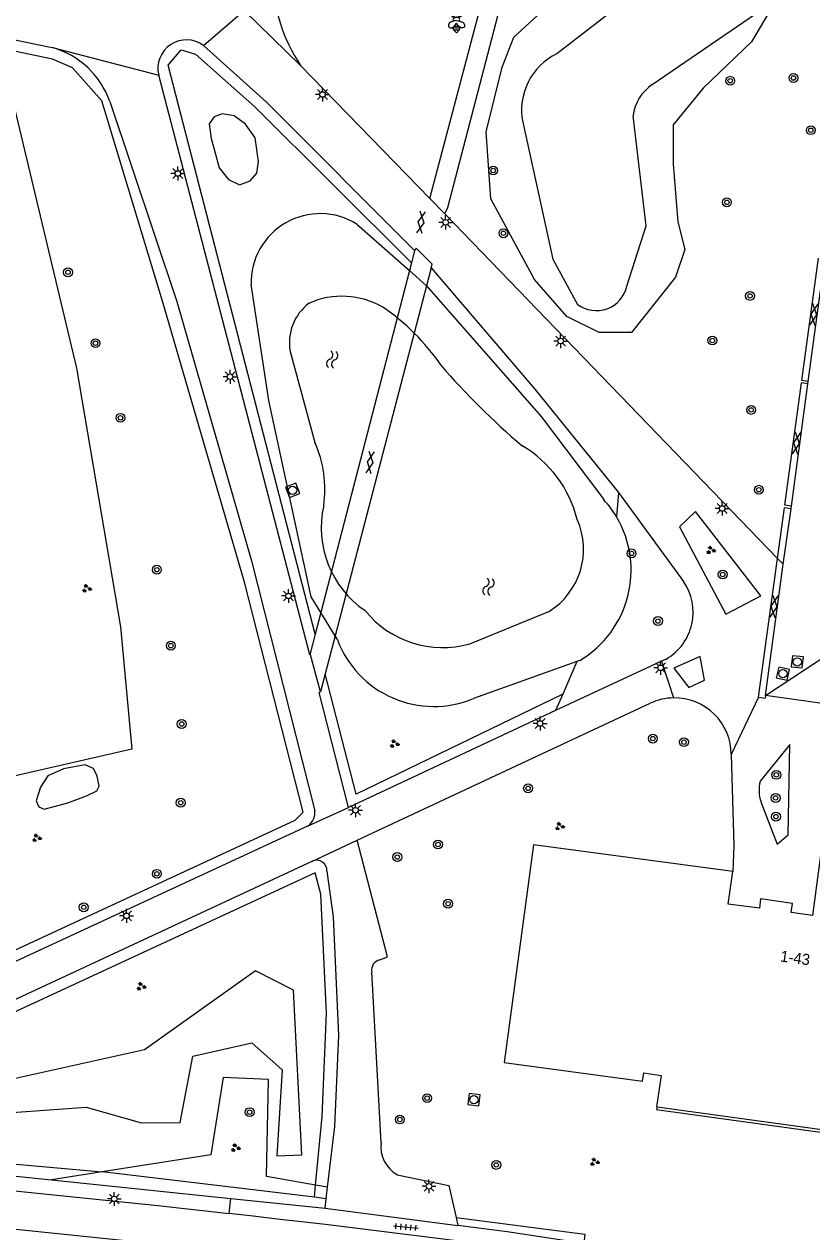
# Model space of a CAD drawing. Extents: x 132999 to 136000, y 398499 to 400501.
# Drawn here: x 134643.7 to 134714.6, y 399202.1 to 399311 of the extents above; entities that cross this region are included whole.
import ezdxf

# ---------------------------------------------------------------- set-up
doc = ezdxf.new("R2010")
doc.units = 0
for name, color, linetype in [('gg-anno-huisnummerreeks BGT', 7, 'Continuous'), ('gg-bbg-hoofdgebouw', 7, 'Continuous'), ('gg-bbg-onder overbouw', 7, 'Continuous'), ('gg-bbg-pand overbouw', 7, 'Continuous'), ('gg-knt-BGT kruinlijn', 7, 'Continuous'), ('gg-knt-bovenkant onderkant talud', 7, 'Continuous'), ('gg-knt-verharding', 7, 'Continuous'), ('gg-kntw-bovenkant insteek waterloop', 7, 'Continuous'), ('gg-kntw-waterlijn', 7, 'Continuous'), ('gg-kwrk-kunstwerk niveau 01', 7, 'Continuous'), ('gt-grn-groengrens', 7, 'Continuous'), ('gt-grn-weggrens', 7, 'Continuous'), ('gt-symb-boom', 7, 'Continuous'), ('gt-symb-gesloten verharding', 7, 'Continuous'), ('gt-symb-groenvak', 7, 'Continuous'), ('gt-symb-insectenhotel', 7, 'Continuous'), ('gt-symb-lichtmast', 7, 'Continuous'), ('gt-symb-rioolschacht', 7, 'Continuous'), ('gt-symb-tegel verharding', 7, 'Continuous'), ('gt-symb-watersymbool', 7, 'Continuous')]:
    doc.layers.add(name, color=color, linetype=linetype)

# ---------------------------------------------------------------- blocks, each defined once
blk = doc.blocks.new('gt0-LMAST')
at = {"layer": 'gt-symb-lichtmast'}
for p, q in [((-0.18, 0.17), (-0.45, 0.44)), ((-0.01, 0.25), (-0.01, 0.62)), ((0.17, 0.17), (0.44, 0.44)), ((-0.26, 0), (-0.63, 0)), ((-0.18, -0.18), (-0.45, -0.45)), ((-0.01, -0.25), (-0.01, -0.63)), ((0.44, -0.45), (0.17, -0.18)), ((0.24, 0), (0.62, 0))]:
    blk.add_line(p, q, dxfattribs=at)
blk.add_circle((-0.01, 0), 0.25, dxfattribs=at)
blk = doc.blocks.new('gt0-INSEC')
at = {"layer": 'gt-symb-insectenhotel'}
for centre, radius, start, end in [((0, 0.82), 1.16, 255.1631, 284.8369), ((0, 0.43), 0.951, 253.1544, 286.8456), ((0, 1.01), 1.19, 260.8173, 279.1827)]:
    blk.add_arc(centre, radius, start, end, dxfattribs=at)
for points, degree in [([(0, 0.32), (-0.19, 0.31), (-0.37, 0.26), (-0.61, 0.14), (-0.71, 0.02), (-0.75, -0.17), (-0.67, -0.31), (-0.49, -0.36), (-0.34, -0.3), (-0.19, -0.18), (0, 0.08)], 3), ([(-0.12, 0.59), (-0.18, 0.67), (-0.24, 0.72), (-0.31, 0.75), (-0.38, 0.77), (-0.43, 0.75), (-0.44, 0.7), (-0.4, 0.68), (-0.32, 0.67), (-0.26, 0.63), (-0.19, 0.54)], 3), ([(-0.27, 0.28), (-0.28, 0.31), (-0.3, 0.41), (-0.26, 0.5), (-0.22, 0.54), (-0.21, 0.56)], 3), ([(-0.14, 0.6), (-0.1, 0.62), (-0.06, 0.64), (0, 0.64)], 2), ([(0.14, 0.6), (0.1, 0.62), (0.06, 0.64), (0, 0.64)], 2), ([(0, 0.32), (0.19, 0.31), (0.37, 0.26), (0.61, 0.14), (0.71, 0.02), (0.75, -0.17), (0.67, -0.31), (0.49, -0.36), (0.34, -0.3), (0.19, -0.18), (0, 0.08)], 3), ([(0.12, 0.59), (0.18, 0.67), (0.24, 0.72), (0.31, 0.75), (0.38, 0.77), (0.43, 0.75), (0.44, 0.7), (0.4, 0.68), (0.32, 0.67), (0.26, 0.63), (0.19, 0.54)], 3), ([(0.27, 0.28), (0.28, 0.31), (0.3, 0.41), (0.26, 0.5), (0.22, 0.54), (0.21, 0.56)], 3), ([(0, -0.77), (-0.04, -0.77), (-0.06, -0.71), (-0.19, -0.62), (-0.3, -0.46), (-0.3, -0.31), (-0.29, -0.26)], 3), ([(0, -0.77), (0.04, -0.77), (0.06, -0.71), (0.19, -0.62), (0.3, -0.46), (0.3, -0.31), (0.29, -0.26)], 3)]:
    blk.add_open_spline(points, degree=degree, dxfattribs=at)
blk = doc.blocks.new('gt0-BOOM')
at = {"layer": 'gt-symb-boom'}
for radius in [0.4, 0.2]:
    blk.add_circle((0, 0), radius, dxfattribs=at)
blk = doc.blocks.new('gt0-GESVH1')
at = {"layer": 'gt-symb-gesloten verharding'}
for p, q in [((-0.99, -0.26), (0.01, 0.24)), ((0.01, -0.26), (-0.99, 0.24)), ((0.01, 0.24), (1.01, -0.26)), ((1.01, 0.24), (0.01, -0.26))]:
    blk.add_line(p, q, dxfattribs=at)
blk = doc.blocks.new('gt0-RS')
at = {"layer": 'gt-symb-rioolschacht'}
blk.add_lwpolyline([(-0.5, -0.5), (0.5, -0.5), (0.5, 0.5), (-0.5, 0.5)], close=True, dxfattribs=at)
blk.add_circle((0, 0), 0.375, dxfattribs=at)
blk = doc.blocks.new('gt0-WA')
at = {"layer": 'gt-symb-watersymbool'}
for centre, start, end in [((-0.32, 0.02), 28.0725, 151.9275), ((0.43, 0.42), 208.0725, 331.9275), ((-0.32, -0.43), 28.0725, 151.9275), ((0.43, -0.03), 208.0725, 331.9275)]:
    blk.add_arc(centre, 0.425, start, end, dxfattribs=at)
blk = doc.blocks.new('gt0-GRVAK')
at = {"layer": 'gt-symb-groenvak'}
for p, q in [((-0.11, 0.19), (-0.23, 0.24)), ((-0.18, 0.15), (0.09, 0.15)), ((-0.09, 0.21), (-0.16, 0.32)), ((-0.05, 0.21), (-0.05, 0.39)), ((0, 0.21), (0.06, 0.32)), ((0.01, 0.19), (0.13, 0.24)), ((0.26, -0.05), (0.2, 0.06)), ((0.3, -0.05), (0.3, 0.13)), ((0.35, -0.05), (0.41, 0.06)), ((-0.24, -0.23), (-0.36, -0.18)), ((-0.32, -0.26), (-0.05, -0.26)), ((-0.23, -0.21), (-0.29, -0.09)), ((-0.18, -0.2), (-0.18, -0.02)), ((-0.14, -0.21), (-0.07, -0.09)), ((-0.12, -0.23), (0, -0.18)), ((0.24, -0.07), (0.12, -0.02)), ((0.17, -0.11), (0.44, -0.11)), ((0.37, -0.07), (0.49, -0.02))]:
    blk.add_line(p, q, dxfattribs=at)
blk = doc.blocks.new('gt0-TEG1')
at = {"layer": 'gt-symb-tegel verharding'}
for p, q in [((-1.12, 0), (1.12, 0)), ((-0.9, -0.25), (-0.9, 0.25)), ((-0.45, -0.25), (-0.45, 0.25)), ((0, -0.25), (0, 0.25)), ((0.45, -0.25), (0.45, 0.25)), ((0.9, -0.25), (0.9, 0.25))]:
    blk.add_line(p, q, dxfattribs=at)

msp = doc.modelspace()

# ---------------------------------------------------------------- linework, layer by layer
at = {"layer": 'gg-bbg-hoofdgebouw'}
for points in [[(134716.31, 399242.61), (134714.72, 399230.62), (134712.78, 399230.88), (134712.89, 399231.71), (134710.03, 399232.11), (134709.92, 399231.27), (134707.12, 399231.64), (134707.52, 399234.58)], [(134707.52, 399234.58), (134689.58, 399236.99), (134686.93, 399217.37), (134699.4, 399215.68), (134699.5, 399216.43), (134701.07, 399216.18), (134700.66, 399213.38), (134700.7, 399213.37)]]:
    msp.add_lwpolyline(points, dxfattribs=at)
at = {"layer": 'gg-bbg-onder overbouw'}
msp.add_line((134700.7, 399213.37), (134720.24, 399210.66), dxfattribs=at)
at = {"layer": 'gg-bbg-pand overbouw'}
msp.add_lwpolyline([(134700.7, 399213.37), (134700.66, 399213.12), (134720.21, 399210.41), (134720.24, 399210.66)], dxfattribs=at)
at = {"layer": 'gg-knt-BGT kruinlijn'}
for points in [[(134642.48, 399304.81), (134648.39, 399279.98), (134652.34, 399256.64), (134653.37, 399245.61), (134641.41, 399242.88), (134631.36, 399232.04)], [(134622.59, 399211.41), (134649.25, 399213.34), (134654.24, 399211.91), (134657.72, 399211.94), (134658.88, 399217.94), (134664.19, 399219.13), (134666.93, 399216.7), (134666.44, 399208.96), (134668.68, 399209.04), (134667.95, 399223.89), (134664.51, 399225.64), (134654.51, 399218.52), (134622.59, 399211.41)]]:
    msp.add_lwpolyline(points, dxfattribs=at)
at = {"layer": 'gg-knt-bovenkant onderkant talud'}
for p, q in [((134650.7, 399207.5), (134646.13, 399206.79)), ((134671.01, 399206.12), (134669.92, 399206.3))]:
    msp.add_line(p, q, dxfattribs=at)
msp.add_lwpolyline([(134669.92, 399206.3), (134665.51, 399207.07), (134665.7, 399215.84), (134661.6, 399216.02), (134660.49, 399209.04), (134650.7, 399207.5)], dxfattribs=at)
at = {"layer": 'gg-knt-verharding'}
for p, q in [((134668.58, 399307.26), (134680.24, 399295.26)), ((134669.4, 399254.11), (134655.8, 399306.39)), ((134711.55, 399262.82), (134681.58, 399293.9)), ((134713.75, 399278.85), (134715.26, 399289.9)), ((134714.32, 399278.77), (134715.82, 399289.83)), ((134712.21, 399267.61), (134713.72, 399278.64)), ((134712.8, 399267.53), (134714.3, 399278.56)), ((134714.3, 399278.56), (134713.72, 399278.64)), ((134714.32, 399278.77), (134713.75, 399278.85)), ((134714.3, 399278.56), (134714.32, 399278.77)), ((134697.22, 399268.76), (134703.09, 399260.75)), ((134711.55, 399262.82), (134712.18, 399267.39)), ((134712.05, 399262.3), (134712.77, 399267.3)), ((134712.77, 399267.3), (134712.18, 399267.39)), ((134712.8, 399267.53), (134712.21, 399267.61)), ((134712.77, 399267.3), (134712.8, 399267.53)), ((134709.84, 399250.31), (134711.55, 399262.82)), ((134712.05, 399262.3), (134711.55, 399262.82)), ((134710.48, 399250.45), (134712.05, 399262.3)), ((134701.53, 399253.73), (134701.11, 399253.54)), ((134673.69, 399237.41), (134700.09, 399249.76)), ((134709.84, 399250.31), (134710.45, 399250.23)), ((134710.48, 399250.45), (134710.45, 399250.23)), ((134757.5, 399243.94), (134710.48, 399250.45)), ((134691.56, 399249.1), (134672.89, 399240.37)), ((134669.25, 399238.7), (134610.9, 399211.62)), ((134669.64, 399235.52), (134620.63, 399212.69)), ((134675.83, 399210.13), (134675.01, 399225.53)), ((134646.13, 399206.79), (134662.3, 399205.11)), ((134670.88, 399205.08), (134671.01, 399206.12)), ((134662.3, 399205.11), (134670.78, 399204.24)), ((134670.78, 399204.24), (134670.88, 399205.08)), ((134670.78, 399204.24), (134682.75, 399202.67)), ((134682.59, 399203.4), (134682.75, 399202.67))]:
    msp.add_line(p, q, dxfattribs=at)
for points in [[(134681.58, 399293.9), (134681.84, 399294.45), (134693.18, 399337.92)], [(134680.24, 399295.26), (134685.74, 399316.21), (134689.07, 399329.07)], [(134636.99, 399310.78), (134645.91, 399308.96), (134646.23, 399308.88)], [(134659.84, 399309.06), (134665.52, 399303.96), (134678.85, 399290.59)], [(134651.39, 399304.03), (134657.42, 399285.98), (134664.15, 399262.59), (134669.86, 399240.06)], [(134680.36, 399289.01), (134689.68, 399278.08), (134697.22, 399268.76)], [(134706.91, 399257.8), (134710.04, 399259.45), (134704.16, 399267.04), (134702.72, 399265.68), (134706.91, 399257.8)], [(134702.21, 399252.92), (134703.55, 399251.17), (134704.97, 399251.85), (134704.57, 399253.97), (134702.21, 399252.92)], [(134701.11, 399253.54), (134699.74, 399252.92), (134691.56, 399249.1)], [(134672.89, 399240.37), (134670.24, 399250.73), (134670.38, 399250.78)], [(134707.39, 399245.15), (134707.62, 399236.92), (134707.52, 399234.58)], [(134710.06, 399240.86), (134711.52, 399237.05), (134712.51, 399237.89), (134712.67, 399246.05), (134709.99, 399242.72)], [(134675.72, 399226.61), (134676.4, 399226.89), (134673.69, 399237.41)], [(134671.01, 399206.12), (134671.67, 399211.59), (134672.02, 399219.8), (134671.54, 399230.49), (134670.96, 399234.61)], [(134620.13, 399209.22), (134637.94, 399207.63), (134646.13, 399206.79)], [(134614.12, 399208.39), (134626.91, 399207.27), (134641.33, 399205.93), (134655.73, 399204.46), (134662.14, 399203.75)], [(134677.29, 399207.24), (134681.93, 399206.26), (134682.59, 399203.4)], [(134694.09, 399201.05), (134687.18, 399202.1), (134682.75, 399202.67)]]:
    msp.add_lwpolyline(points, dxfattribs=at)
for centre, radius, start, end in [((134681.5, 399315.82), 15.5, 150.502, 213.5358), ((134658.29, 399307.01), 2.57, 52.7045, 194.1444), ((134644.13, 399301.48), 7.69, 19.3856, 74.196), ((134699.04, 399257.97), 4.91, 300.4564, 34.479), ((134702.25, 399245.11), 5.13, 90.6938, 114.9124), ((134702.25, 399245.11), 5.14, 0.478, 90.7024), ((134713.06, 399241.9), 3.17, 165.1224, 199.1427), ((134668.38, 399239.9), 1.49, 306.0123, 6.2808), ((134670.02, 399234.67), 0.936, 356.4258, 114.4322), ((134675.9, 399225.72), 0.916, 101.7206, 191.8797), ((134678.67, 399209.75), 2.86, 172.2486, 241.355), ((134500.07, 397765.1), 1444.28, 81.31997, 85.03102), ((134502.86, 397789.83), 1422.86, 80.75872, 83.57253)]:
    msp.add_arc(centre, radius, start, end, dxfattribs=at)
at = {"layer": 'gg-kntw-bovenkant insteek waterloop'}
for p, q in [((134700.39, 399315.06), (134691.67, 399308.32)), ((134700.27, 399305.54), (134711.47, 399313.25)), ((134673.66, 399292.96), (134678.38, 399288.78)), ((134678.38, 399288.78), (134679.94, 399287.41)), ((134671.7, 399255.84), (134670.39, 399257.95)), ((134671.9, 399255.51), (134671.7, 399255.84)), ((134693.47, 399253.52), (134684.15, 399250.19)), ((134693.74, 399253.62), (134693.47, 399253.52))]:
    msp.add_line(p, q, dxfattribs=at)
for points in [[(134688.61, 399302.17), (134691.3, 399289.8), (134693.52, 399285.72)], [(134697.99, 399287.36), (134699.71, 399292.81), (134698.54, 399302.74)], [(134670.39, 399257.95), (134669.54, 399259.34), (134665.73, 399277.05), (134664.12, 399287.51)], [(134679.94, 399287.41), (134690.25, 399275.62), (134695.91, 399268.12)]]:
    msp.add_lwpolyline(points, dxfattribs=at)
for centre, radius, start, end in [((134694.12, 399303.26), 5.63, 115.8417, 191.1698), ((134702.47, 399302.25), 3.96, 123.7422, 172.8741), ((134670.35, 399287.68), 6.23, 57.9569, 181.5484), ((134695.22, 399288), 2.84, 233.3216, 347.115), ((134688.89, 399261.77), 9.46, 30.4864, 42.1048), ((134688.87, 399261.76), 9.49, 300.9085, 30.5078), ((134680.57, 399258.72), 9.25, 200.3266, 292.7376)]:
    msp.add_arc(centre, radius, start, end, dxfattribs=at)
at = {"layer": 'gg-kntw-waterlijn'}
for p, q in [((134667.64, 399281.48), (134669.87, 399273.27)), ((134683.82, 399255.12), (134690.96, 399258.03))]:
    msp.add_line(p, q, dxfattribs=at)
for centre, radius, start, end in [((134672.04, 399282.27), 4.47, 127.3497, 190.1124), ((134672.32, 399279.18), 7.28, 59.7307, 114.2564), ((134664.3, 399268.55), 20.58, 34.7542, 55.345), ((134729.99, 399322.12), 64.28, 220.6176, 229.8596), ((134660.52, 399269.07), 10.25, 351.661, 24.2126), ((134683.06, 399263.73), 10.76, 13.9194, 59.3267), ((134679.5, 399265.6), 9.06, 167.3546, 235.7089), ((134687.48, 399263.64), 6.6, 301.8963, 23.9391), ((134681.36, 399263.72), 8.94, 218.8579, 285.9403)]:
    msp.add_arc(centre, radius, start, end, dxfattribs=at)
at = {"layer": 'gg-kwrk-kunstwerk niveau 01'}
for p, q in [((134678.85, 399290.59), (134678.56, 399289.47)), ((134678.38, 399288.78), (134670.39, 399257.95)), ((134678.56, 399289.47), (134678.38, 399288.78)), ((134680.36, 399289.01), (134679.94, 399287.41)), ((134679.94, 399287.41), (134671.7, 399255.84)), ((134670.39, 399257.95), (134669.88, 399255.98)), ((134669.88, 399255.98), (134669.4, 399254.11)), ((134671.7, 399255.84), (134670.8, 399252.41)), ((134670.8, 399252.41), (134670.38, 399250.78))]:
    msp.add_line(p, q, dxfattribs=at)
for points in [[(134680.36, 399289.01), (134680.45, 399289.36), (134678.99, 399290.78), (134678.85, 399290.59)], [(134670.38, 399250.78), (134669.48, 399254.11), (134669.4, 399254.11)]]:
    msp.add_lwpolyline(points, dxfattribs=at)
at = {"layer": 'gt-grn-groengrens'}
for p, q in [((134687.79, 399309.81), (134691.03, 399312.8)), ((134697.22, 399268.76), (134697.04, 399266.57)), ((134693.47, 399253.52), (134692.2, 399250.58)), ((134692.2, 399250.58), (134691.56, 399249.1)), ((134620.91, 399210.14), (134650.7, 399207.5)), ((134669.82, 399205.21), (134650.7, 399207.5)), ((134669.82, 399205.21), (134669.92, 399206.3)), ((134670.88, 399205.08), (134669.82, 399205.21))]:
    msp.add_line(p, q, dxfattribs=at)
for points in [[(134711.47, 399313.25), (134709.22, 399309.4), (134704.85, 399305.23), (134702.15, 399301.91), (134702.15, 399298.37), (134702.56, 399293.17), (134703.19, 399290.67), (134702.35, 399288.18), (134698.4, 399283.18), (134695.49, 399283.18), (134692.58, 399284.64), (134689.66, 399287.97), (134685.71, 399295.25), (134685.3, 399301.28), (134686.75, 399307.11), (134687.79, 399309.81)], [(134626.1, 399230.69), (134626.01, 399229.65), (134619.03, 399230.72), (134618.41, 399227.65), (134617.05, 399223), (134614.34, 399218.13), (134611.02, 399212.78), (134615.97, 399215.05), (134668.09, 399239.23), (134668.8, 399239.94), (134663.54, 399260.68), (134656.15, 399286.03), (134650.66, 399304.07), (134648.04, 399307.06), (134646.23, 399307.84), (134637.84, 399309.58)], [(134669.88, 399255.98), (134656.66, 399307.3), (134657.81, 399308.68), (134659.11, 399308.3), (134664.46, 399303.55), (134678.56, 399289.47)], [(134660.9, 399299.27), (134661.24, 399298.05), (134662.08, 399296.98), (134663.07, 399296.5), (134664.05, 399296.88), (134664.63, 399297.56), (134664.79, 399298.62), (134664.49, 399300.73), (134663.63, 399301.98), (134662.6, 399302.73), (134661.52, 399302.91), (134660.78, 399302.64), (134660.33, 399302.02), (134660.52, 399300.68), (134660.9, 399299.27)], [(134692.2, 399250.58), (134673.59, 399241.57), (134670.8, 399252.41)], [(134649.16, 399244.21), (134647.21, 399243.83), (134645.8, 399243.2), (134645.15, 399242.19), (134644.74, 399240.96), (134645, 399240.43), (134645.47, 399240.21), (134647.61, 399240.78), (134649.28, 399241.42), (134650.21, 399241.87), (134650.42, 399242.27), (134650.26, 399243.17), (134649.91, 399243.87), (134649.16, 399244.21)], [(134669.92, 399206.3), (134670.52, 399212.5), (134670.92, 399221.82), (134670.39, 399232.54), (134669.89, 399234.46), (134621.24, 399211.92), (134620.68, 399210.96), (134620.91, 399210.14)], [(134682.59, 399203.4), (134694.2, 399201.88), (134694.09, 399201.05)]]:
    msp.add_lwpolyline(points, dxfattribs=at)
at = {"layer": 'gt-grn-weggrens'}
for p, q in [((134659.84, 399309.06), (134663.5, 399312.23)), ((134663.5, 399312.23), (134668.58, 399307.26)), ((134646.23, 399308.88), (134655.8, 399306.39)), ((134680.24, 399295.26), (134681.58, 399293.9)), ((134710.48, 399250.45), (134716.55, 399254.47)), ((134701.11, 399253.54), (134702.19, 399250.24)), ((134709.84, 399250.31), (134707.39, 399245.15)), ((134669.25, 399238.7), (134672.89, 399240.37)), ((134669.64, 399235.52), (134673.69, 399237.41)), ((134662.14, 399203.75), (134662.3, 399205.11))]:
    msp.add_line(p, q, dxfattribs=at)

# ---------------------------------------------------------------- block references
at = {"layer": 'gt-symb-boom'}
for p in [(134707.29, 399305.89), (134712.99, 399306.14), (134714.55, 399301.43), (134685.93, 399297.8), (134706.99, 399294.93), (134686.86, 399292.14), (134647.62, 399288.62), (134709.08, 399286.49), (134650.1, 399282.23), (134705.68, 399282.47), (134652.35, 399275.5), (134709.18, 399276.21), (134709.87, 399269.01), (134698.4, 399263.27), (134655.63, 399261.8), (134706.61, 399261.37), (134700.78, 399257.17), (134656.89, 399254.95), (134657.87, 399247.89), (134700.32, 399246.57), (134703.12, 399246.25), (134711.45, 399243.3), (134689.08, 399242.09), (134657.78, 399240.79), (134711.38, 399241.22), (134711.41, 399239.53), (134680.96, 399237.02), (134677.29, 399235.89), (134655.63, 399234.38), (134681.87, 399231.68), (134649.04, 399231.36), (134679.98, 399214.15), (134663.99, 399212.89), (134677.52, 399212.22), (134686.21, 399208.13)]:
    msp.add_blockref('gt0-BOOM', p, dxfattribs=at)
at = {"layer": 'gt-symb-gesloten verharding'}
for p, rotation in [((134679.42, 399293.12), 81.65913313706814), ((134714.82, 399284.81), 82.18581914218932), ((134713.25, 399273.21), 82.18581914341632), ((134674.83, 399271.47), 81.65913313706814), ((134711.22, 399258.47), 82.18581914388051)]:
    msp.add_blockref('gt0-GESVH1', p, dxfattribs=dict(at, rotation=rotation))
at = {"layer": 'gt-symb-groenvak'}
for p in [(134705.54, 399263.55), (134649.3, 399260.11), (134677.02, 399246.1), (134691.92, 399238.65), (134644.79, 399237.6), (134654.21, 399224.22), (134662.71, 399209.67), (134695.06, 399208.39)]:
    msp.add_blockref('gt0-GRVAK', p, dxfattribs=at)
at = {"layer": 'gt-symb-insectenhotel'}
msp.add_blockref('gt0-INSEC', (134682.63, 399310.99), dxfattribs=at)
at = {"layer": 'gt-symb-lichtmast'}
for p in [(134670.56, 399304.65), (134657.53, 399297.53), (134681.66, 399293.12), (134692.02, 399282.42), (134662.23, 399279.2), (134706.58, 399267.32), (134667.5, 399259.43), (134701.03, 399252.95), (134690.17, 399247.93), (134673.54, 399240.11), (134652.9, 399230.59), (134680.16, 399206.2), (134651.8, 399205.06)]:
    msp.add_blockref('gt0-LMAST', p, dxfattribs=at)
at = {"layer": 'gt-symb-rioolschacht'}
for p, rotation in [((134667.86, 399268.96), 110.84426442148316), ((134713.34, 399253.49), 173.96999119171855), ((134712.04, 399252.43), 167.58922528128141), ((134684.2, 399214.01), 82.29934460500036)]:
    msp.add_blockref('gt0-RS', p, dxfattribs=dict(at, rotation=rotation))
at = {"layer": 'gt-symb-tegel verharding', "rotation": -4.93498592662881}
msp.add_blockref('gt0-TEG1', (134678.07, 399202.53), dxfattribs=at)
at = {"layer": 'gt-symb-watersymbool'}
for p, rotation in [((134671.41, 399280.69), 81.54573827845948), ((134685.5, 399260.21), 81.48906580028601)]:
    msp.add_blockref('gt0-WA', p, dxfattribs=dict(at, rotation=rotation))

# ---------------------------------------------------------------- texts
at = {"layer": 'gg-anno-huisnummerreeks BGT'}
msp.add_text('1-43', height=1, rotation=352.3, dxfattribs=at).set_placement((134711.76, 399226.48))

doc.saveas('drawing.dxf')
